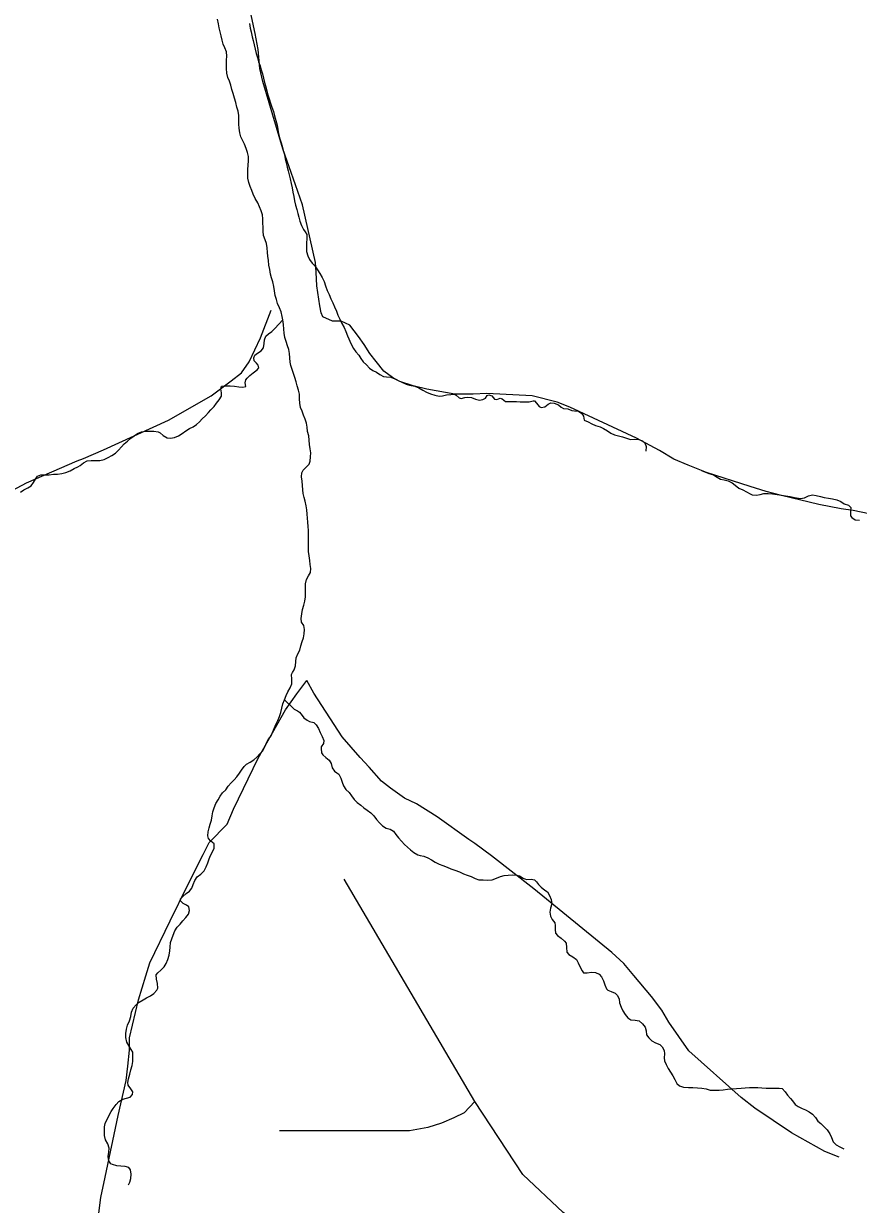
# Model space of a CAD drawing. Extents: x 1662474 to 1856135, y 779280 to 917889.
# Drawn here: x 1712484 to 1714574, y 864951 to 867907 of the extents above; entities that cross this region are included whole.
import ezdxf

# ---------------------------------------------------------------- set-up
doc = ezdxf.new("R2010")
doc.units = 0
for name, color, linetype in [('Exist Hydrographic Creek Single Shore', 7, 'Continuous'), ('Exist Hydrographic Misc Water Feature', 7, 'Continuous'), ('Exist Road Non-System Type 51', 7, 'Continuous')]:
    doc.layers.add(name, color=color, linetype=linetype)

msp = doc.modelspace()

# ---------------------------------------------------------------- linework, layer by layer
at = {"layer": 'Exist Hydrographic Creek Single Shore'}
for points in [[(1713132.6, 867165.8), (1713131.1, 867174.4), (1713128.8, 867185.8), (1713124.2, 867196), (1713119.5, 867206.5), (1713116.9, 867216.7), (1713114, 867226.7), (1713112, 867238.2), (1713110.4, 867249.2), (1713108, 867260.6), (1713104.4, 867271.3), (1713102, 867280.5), (1713099.9, 867291.5), (1713098, 867302.8), (1713096.5, 867314.4), (1713095.4, 867325.1), (1713094.6, 867334.8), (1713093.2, 867346.1), (1713091.8, 867357.1), (1713088.4, 867366.1), (1713084.4, 867376.8), (1713083.6, 867387.6), (1713083.6, 867397.8), (1713082.5, 867407.8), (1713082.5, 867418.8), (1713082, 867428.5), (1713078.4, 867438.8), (1713074.4, 867449), (1713070, 867458.9), (1713063.9, 867469.8), (1713058.4, 867480.2), (1713055, 867489.4), (1713050.8, 867499.9), (1713047.9, 867509.6), (1713045.2, 867520.4), (1713045, 867531.4), (1713045.2, 867542.1), (1713045.8, 867552.9), (1713046.6, 867563.7), (1713046.6, 867574.4), (1713044.5, 867584.7), (1713041.1, 867594.4), (1713036.6, 867605.4), (1713031.6, 867615.4), (1713027.8, 867624.1), (1713024.8, 867634), (1713023.2, 867645.6), (1713022.8, 867656.1), (1713023, 867667.1), (1713022.8, 867677.6), (1713020.6, 867688.6), (1713018, 867698.6), (1713014.9, 867709.6), (1713011.6, 867720.9), (1713008.5, 867732.4), (1713005.4, 867742.1), (1713002.2, 867753.2), (1712999.4, 867763.7), (1712995.4, 867772.9), (1712992.5, 867783.4), (1712991.8, 867795.4), (1712991.8, 867806.2), (1712992, 867816.1), (1712992.2, 867826.1), (1712991.5, 867837.1), (1712987.8, 867847.1), (1712983.6, 867856.3), (1712981, 867865.8), (1712978.6, 867876.5), (1712976, 867886.8), (1712973.6, 867896.8), (1712971.5, 867907.2), (1712968.9, 867918.5)], [(1713049, 867907.8), (1713051, 867896.4), (1713053.1, 867886.5), (1713055.8, 867874.7), (1713058.1, 867864.9), (1713060.8, 867854.5), (1713063.4, 867843.4), (1713066.2, 867832.7), (1713069.1, 867822.2), (1713072, 867811.9), (1713076, 867801.4), (1713078.9, 867791.8), (1713082.2, 867781.8), (1713084.6, 867771), (1713086.8, 867760.2), (1713089.4, 867751.3), (1713092.5, 867739.5), (1713095.4, 867728.8), (1713098.9, 867718.8), (1713102.2, 867708.6), (1713105.6, 867698.6), (1713109.4, 867687.3), (1713112.2, 867676.5), (1713115.6, 867664.8), (1713118.5, 867653.2), (1713120.6, 867642.7), (1713121.9, 867632.2), (1713124.2, 867621.7), (1713127.8, 867611.2), (1713131.1, 867600.7), (1713134, 867589.4), (1713136.9, 867579.4), (1713139, 867569.2), (1713141.4, 867559.5), (1713144, 867548.2), (1713146, 867538.8), (1713148.4, 867528.8), (1713151, 867518.8), (1713153.9, 867507.5), (1713156.2, 867496.5), (1713158.1, 867485.2), (1713160.2, 867474.2), (1713162.4, 867463.7), (1713164.4, 867452.7), (1713168.1, 867441.9), (1713170.2, 867432.2), (1713172.9, 867422.5), (1713175.2, 867412.8), (1713179.4, 867402), (1713184.4, 867392.3), (1713188.9, 867385.8), (1713192.5, 867379.2), (1713192.5, 867368.4), (1713192, 867358.7), (1713191.8, 867347.7), (1713192.2, 867337.2), (1713195.4, 867326.4), (1713199.9, 867317), (1713206.1, 867308.1), (1713212.8, 867300.9), (1713219.5, 867291.2), (1713225.4, 867282.1), (1713230.9, 867272.1), (1713235.9, 867261.6), (1713239.8, 867250.8), (1713244, 867239.6), (1713249, 867229.1), (1713253.4, 867218.6), (1713257.6, 867208.8), (1713262.6, 867198.4), (1713267, 867187.9), (1713270.8, 867177.4), (1713275.5, 867167.4), (1713280.8, 867156.9), (1713286, 867146.4), (1713290.6, 867136.4), (1713294.9, 867125.6), (1713304, 867104.6), (1713309.6, 867094.4), (1713315.6, 867086), (1713322.8, 867077.6), (1713328, 867068.9), (1713334.2, 867060.3), (1713342.1, 867053.2), (1713350, 867045.1), (1713357.9, 867039.3), (1713367.6, 867035.1), (1713376, 867029.3), (1713384.9, 867023.6), (1713392, 867023.3), (1713403, 867022.2), (1713413, 867018.3)], [(1712979.1, 866999.7), (1712989.1, 867001), (1713001.1, 867001), (1713011.6, 867000.2), (1713022.5, 866997.8), (1713033, 866997.3), (1713040.5, 866998.6), (1713038.8, 867008.3), (1713039.8, 867015.9), (1713043.1, 867020.1), (1713050, 867026.4), (1713058.1, 867032.8), (1713068.6, 867040.4), (1713072.6, 867045.6), (1713071, 867052.4), (1713066.8, 867057.7), (1713060.8, 867063.4), (1713060.5, 867071.1), (1713062.6, 867077.4), (1713069.4, 867082.6), (1713078.4, 867088.6), (1713084.4, 867095.8), (1713086.2, 867106.2), (1713086.5, 867115.9), (1713090.4, 867124.6), (1713096.5, 867130.6), (1713104.9, 867136.9), (1713113, 867144.2), (1713132.6, 867165.8)], [(1713136.9, 866214.7), (1713140.8, 866225.4), (1713145.5, 866234.9), (1713151.2, 866244.3), (1713155, 866254.6), (1713155.5, 866266.4), (1713154.8, 866277.9), (1713157.1, 866283.4), (1713161.5, 866289.8), (1713164.8, 866299.4), (1713165, 866310.2), (1713165.8, 866319.7), (1713170.2, 866329.4), (1713175.2, 866339.1), (1713178.1, 866349.8), (1713181.5, 866360.3), (1713184.4, 866369.5), (1713186.5, 866380), (1713187, 866390.5), (1713185.1, 866400.8), (1713179.4, 866409.1), (1713178.9, 866418.3), (1713180.1, 866429.6), (1713182.2, 866440.6), (1713185.1, 866451.7), (1713187.5, 866461.4), (1713189.4, 866472.7), (1713189.9, 866483.4), (1713189.6, 866493.4), (1713189.6, 866504.7), (1713192, 866515.4), (1713197.2, 866524.6), (1713201.8, 866533.3), (1713202.8, 866543), (1713201.4, 866553.2), (1713200.1, 866563.2), (1713198.5, 866574.8), (1713197.2, 866585.8), (1713197, 866596.6), (1713197.2, 866607.1), (1713197.2, 866617), (1713197.2, 866628.1), (1713197, 866638.2), (1713196.2, 866648.8), (1713195.4, 866659.2), (1713194.6, 866669.2), (1713193.9, 866679.2), (1713192.8, 866690.2), (1713191.2, 866700.2), (1713188.9, 866711.5), (1713186, 866721.2), (1713183.6, 866730.9), (1713182.8, 866740.6), (1713182.2, 866751.1), (1713181.2, 866761.9), (1713179.4, 866773.2), (1713180.5, 866782.9), (1713183.6, 866789.4), (1713190.1, 866796.6), (1713198.5, 866804.4), (1713201.1, 866812.2), (1713202.2, 866823.1), (1713202.8, 866833.2), (1713200.9, 866843), (1713199.9, 866853.8), (1713198.8, 866864.8), (1713197.5, 866875.8), (1713194.9, 866886), (1713193.6, 866897.1), (1713192, 866907.3), (1713188.4, 866917.5), (1713184.6, 866927.2), (1713180.8, 866937.2), (1713177, 866946.4), (1713175.2, 866957.1), (1713174.9, 866968.4), (1713174.4, 866980), (1713172, 866990.2), (1713168.9, 867000.8), (1713165.8, 867010.9), (1713162.6, 867021.2), (1713159.5, 867031.2), (1713156.5, 867041.4), (1713153.1, 867051.6), (1713151, 867059.8), (1713150, 867070.8), (1713149.8, 867081.3), (1713147.6, 867091.5), (1713144.2, 867100.7), (1713140.8, 867111.2), (1713138.1, 867121.7), (1713136.4, 867132.2), (1713135.2, 867142.7), (1713134.2, 867153.8), (1713132.6, 867165.8)], [(1713413, 867018.3), (1713421.6, 867014.4), (1713430.9, 867009.4), (1713441.4, 867005.2), (1713450, 867002.6), (1713463.4, 867000.2), (1713473.1, 866995.8), (1713483, 866989.9), (1713492.8, 866985), (1713503, 866980.5), (1713513.5, 866977.4), (1713524.2, 866975), (1713532.6, 866975.5), (1713542.6, 866978.1), (1713553.1, 866978.9), (1713563.6, 866979.4), (1713567.2, 866977.6), (1713574.6, 866970.2), (1713579.4, 866968.7), (1713588.9, 866971.6), (1713595.1, 866972.4), (1713605.4, 866971.1), (1713615, 866967.4), (1713625.2, 866964.8), (1713633.4, 866966.6), (1713640.2, 866970), (1713644.2, 866976.8), (1713648.9, 866978.4), (1713655.8, 866975.5), (1713663.1, 866967.6), (1713669.1, 866966.6), (1713677.2, 866969.5), (1713681.8, 866968.2), (1713690.4, 866961.4), (1713695.9, 866961.1), (1713706.4, 866961.6), (1713717.6, 866961.6), (1713727.4, 866960.8), (1713738.9, 866960.6), (1713749.4, 866960.8), (1713759.6, 866963.4), (1713762.9, 866963.4), (1713768.1, 866956.9), (1713774.9, 866948.8), (1713779.9, 866946.1), (1713788.8, 866947.9), (1713797.2, 866954.5), (1713804.2, 866957.7), (1713812.4, 866956.9), (1713822.9, 866952.9), (1713830, 866947.2), (1713835.5, 866943.5), (1713846.2, 866943.2), (1713856.5, 866939.3), (1713863.4, 866938.2), (1713873, 866937.4), (1713881.8, 866931.7), (1713885.9, 866925.1), (1713887.2, 866914.6), (1713897.2, 866910.4), (1713906.6, 866905.2), (1713916.1, 866901), (1713927.1, 866898.4), (1713935.8, 866894.2), (1713945.5, 866887.9), (1713954.1, 866882.1), (1713963.1, 866877.6), (1713973, 866875.8), (1713983.8, 866873.2), (1713993.5, 866869.5), (1714003.8, 866866.4), (1714013.5, 866867.1), (1714024.2, 866866.4), (1714033.9, 866863.2), (1714039.5, 866857.9), (1714042.4, 866848.8), (1714042.1, 866836.9)], [(1712475.8, 866734.3), (1712484.6, 866740.1), (1712494.4, 866745.4), (1712502.5, 866750.3), (1712508.2, 866758.5), (1712513, 866767.4), (1712518.8, 866774.8), (1712526.6, 866777.6), (1712537.4, 866777.6), (1712547.6, 866778.2), (1712558.1, 866779.2), (1712568.9, 866779.8), (1712579.4, 866781.1), (1712589.1, 866783.4), (1712599.9, 866787.6), (1712609.9, 866793.4), (1712619.4, 866798.1), (1712625.1, 866801.2), (1712633.5, 866808.1), (1712642.4, 866812.6), (1712652.6, 866813.3), (1712664, 866813.3), (1712674.1, 866813.3), (1712685.5, 866816.2), (1712695.8, 866821.2), (1712704.6, 866826.2), (1712713.8, 866832.2), (1712721.1, 866839.8), (1712728.5, 866847.7), (1712735.6, 866855.3), (1712743.5, 866862.4), (1712752.1, 866869.8), (1712760.2, 866875.5), (1712769.1, 866881.1), (1712778.6, 866885.5), (1712789.1, 866886.8), (1712799.6, 866887.1), (1712809.4, 866887.1), (1712820.4, 866885.5), (1712825.6, 866883.1), (1712833.2, 866876.1), (1712842.9, 866870.2), (1712851.4, 866869.5), (1712861.9, 866871.3), (1712871.5, 866875.5), (1712881, 866881.3), (1712889.6, 866888.1), (1712898.9, 866893.6), (1712908, 866898.1), (1712917, 866903.6), (1712924.5, 866910.2), (1712930.9, 866917.8), (1712938.8, 866925.9), (1712946.4, 866933.8), (1712952.9, 866940.4), (1712960.5, 866948.5), (1712966.8, 866957.4), (1712973.6, 866965.6), (1712979.6, 866974.5), (1712979.4, 866982.9), (1712977.2, 866992.9), (1712979.1, 866999.7)], [(1714181.1, 866788.4), (1714200, 866781.3), (1714210.9, 866777.9), (1714220.2, 866772.1), (1714228.9, 866766.9), (1714238.1, 866765.6), (1714248.1, 866762.9), (1714257.8, 866757.7), (1714265.9, 866751.6), (1714274.9, 866744.8), (1714285.1, 866740.1), (1714293.8, 866735.4), (1714303, 866730.4), (1714308.5, 866727.8), (1714318.8, 866726.8), (1714327.9, 866728.6), (1714337.4, 866731.2), (1714348.4, 866731.4), (1714359.1, 866730.4), (1714370.4, 866728.8), (1714381.6, 866727.2), (1714391.9, 866725.1), (1714403.5, 866723.3), (1714414.5, 866721.5), (1714423.9, 866719.6), (1714429.5, 866718.3), (1714439.6, 866719.9), (1714448.9, 866725.4), (1714459.1, 866727.5), (1714468.8, 866726.2), (1714479, 866723.3), (1714488.8, 866720.9), (1714499, 866719.1), (1714509.2, 866717.8), (1714520.2, 866715.2), (1714529.8, 866710.7), (1714538.9, 866704.9), (1714549.1, 866702.3), (1714555.1, 866696.2), (1714554.4, 866686.3), (1714554.1, 866675.2), (1714557.8, 866670.8), (1714566.1, 866665.1), (1714577, 866664.2)], [(1712957.4, 865835.7), (1712961.2, 865843.1), (1712961, 865853.8), (1712952.4, 865860.6), (1712946.9, 865867.8), (1712945.2, 865873.8), (1712945.8, 865884), (1712947.9, 865894.2), (1712950.5, 865903.7), (1712954.5, 865913.6), (1712955.8, 865924.1), (1712957.1, 865934.6), (1712961, 865944.4), (1712965.2, 865954.9), (1712970.5, 865964.3), (1712976.2, 865973.8), (1712982, 865981.6), (1712990.1, 865989.2), (1712996.2, 865998.2), (1713003, 866006.8), (1713010.9, 866014.7), (1713018, 866021.5), (1713024, 866030.7), (1713029.5, 866038.8), (1713035.6, 866047.5), (1713041.9, 866053.2), (1713051, 866058.5), (1713060.5, 866064.1), (1713068.1, 866071.4), (1713075.2, 866079), (1713082.8, 866087.1), (1713087.5, 866096.8), (1713091.8, 866107.1), (1713097, 866115.8), (1713103.2, 866124.1), (1713107.2, 866133.1), (1713111.1, 866143), (1713115.4, 866153.2), (1713120.1, 866163.2), (1713124.2, 866172.7), (1713128.2, 866183.2), (1713130.4, 866193.4), (1713133.2, 866204.7), (1713136.9, 866214.7)], [(1713136.9, 866214.7), (1713161, 866191.1), (1713169.4, 866186.9), (1713174.9, 866184), (1713181, 866175.3), (1713185.8, 866169.8), (1713194.1, 866163.5), (1713199.4, 866160.1), (1713210.1, 866158.2), (1713216.1, 866151.9), (1713222.1, 866142.5), (1713226.4, 866132.6), (1713231.4, 866122.8), (1713235.5, 866112.9), (1713234.5, 866105.5), (1713229.2, 866096.6), (1713228.5, 866092.4), (1713229.8, 866081.9), (1713232.9, 866076.9), (1713240.8, 866070.6), (1713249.2, 866063.2), (1713253.9, 866055.4), (1713256, 866044.6), (1713261.8, 866035.9), (1713267.9, 866032.2), (1713273.1, 866028.1), (1713277.8, 866018.6), (1713281.5, 866008.6), (1713285.1, 865998.9), (1713290.9, 865990.3), (1713298.5, 865982.7), (1713304.4, 865974), (1713311.1, 865965.1), (1713319, 865957.2), (1713328, 865950.9), (1713335.5, 865944.6), (1713344, 865938.3), (1713352.9, 865932), (1713361, 865923.9), (1713367.6, 865914.7), (1713374.6, 865906.8), (1713382.5, 865898.9), (1713391.8, 865893.4), (1713402, 865890.8), (1713409.9, 865885.8), (1713415.9, 865877.4), (1713422.6, 865868.8), (1713430, 865860.9), (1713437.1, 865852.8), (1713444.8, 865845.7), (1713452.6, 865838.9), (1713461, 865832.3), (1713470.5, 865826.2), (1713476.8, 865824.9), (1713486.2, 865822.8), (1713496.1, 865818.9), (1713505.1, 865814.2), (1713514, 865808.4), (1713524.2, 865803.4), (1713533.8, 865800), (1713544.2, 865795.6), (1713553.9, 865791.1), (1713563.9, 865788.2), (1713574.9, 865784), (1713585.1, 865779.2), (1713594.6, 865775.9), (1713604.5, 865771.9), (1713614.5, 865767.2), (1713624, 865764.3), (1713634.5, 865764.1), (1713645.8, 865763.5), (1713657, 865763.8), (1713667.5, 865767.8), (1713677.5, 865771.9), (1713687.2, 865774.8), (1713697.2, 865775.6), (1713708, 865776.1), (1713719.2, 865775.6), (1713725.5, 865773.8), (1713734.5, 865767.8), (1713743.4, 865764.8), (1713754.4, 865765.9), (1713762.9, 865763.8), (1713767.8, 865759.3), (1713773, 865752.5), (1713774.9, 865750.7), (1713779.6, 865745.7), (1713788.8, 865738.3), (1713795.4, 865734.1), (1713800.9, 865724.9), (1713804.5, 865714.7), (1713806.6, 865703.9), (1713803.2, 865693.2), (1713801.4, 865682.9), (1713802.8, 865673.2), (1713807.4, 865664.6), (1713814.2, 865656.7), (1713815.2, 865649.4), (1713814.5, 865639.4), (1713815.6, 865630.4)], [(1712746.1, 865000.1), (1712749.8, 865006.9), (1712751.9, 865016.6), (1712752.9, 865026.8), (1712751.1, 865037.9), (1712747.1, 865043.4), (1712738.2, 865046), (1712727.5, 865047.1), (1712716.8, 865048.4), (1712706.5, 865051.2), (1712702.2, 865053.3), (1712697.2, 865060.4), (1712695.8, 865071.4), (1712697, 865081.9), (1712697.5, 865091.9), (1712694.9, 865103.4), (1712688.9, 865112.9), (1712686.5, 865123.7), (1712685.8, 865134.2), (1712685.8, 865145.8), (1712687.5, 865154.1), (1712697, 865173.2), (1712703, 865184.3), (1712707.8, 865191.9), (1712715.1, 865201.4), (1712722, 865208.7), (1712731.9, 865214.8), (1712741.6, 865217.1), (1712750.5, 865219.8), (1712756.6, 865226.3), (1712757.1, 865233.1), (1712751.9, 865241), (1712745.5, 865250.2), (1712744.8, 865256.2), (1712746.6, 865266.2), (1712749.8, 865277.5), (1712752.4, 865288.2), (1712755.5, 865299.5), (1712756.9, 865309.5), (1712757.1, 865321.1), (1712756.9, 865332.6), (1712753.4, 865338.9), (1712747.6, 865347.6), (1712742.4, 865357.8), (1712739.5, 865369.3), (1712739.5, 865379.6), (1712741.1, 865390.3), (1712744.2, 865400.3), (1712749.2, 865410.6), (1712752.1, 865421.6), (1712753.8, 865432.6), (1712758.1, 865442.6), (1712765.5, 865450.7), (1712773.1, 865457.5), (1712782.9, 865463.6), (1712791.8, 865468.2), (1712801, 865473.5), (1712809.4, 865479.8), (1712817, 865487.7), (1712819.9, 865492.9), (1712819.2, 865504.2), (1712816.4, 865515), (1712815.6, 865525.8), (1712819.9, 865531), (1712827.5, 865538.1), (1712835.4, 865545.9), (1712840.9, 865554.4), (1712845.2, 865564.6), (1712848.5, 865575.6), (1712849.8, 865585.9), (1712850.8, 865595.8), (1712851.6, 865606.9), (1712854.5, 865616.3), (1712857.9, 865625.8), (1712862.4, 865636), (1712868.4, 865645.2), (1712875.8, 865653.1), (1712882.5, 865661.7), (1712889.9, 865669.6), (1712896.5, 865678), (1712899.4, 865687.1), (1712897.8, 865696.6), (1712891.8, 865700.2), (1712882.9, 865705), (1712876.2, 865711.8), (1712876.8, 865716.6), (1712882.5, 865722.6), (1712891, 865729.4), (1712899.4, 865735.7), (1712904.6, 865743.1), (1712908.5, 865752.5), (1712912.2, 865762.5), (1712918.2, 865771.1), (1712927.1, 865778.2), (1712935.6, 865786.1), (1712941.1, 865796.1), (1712944.8, 865806.1), (1712948.1, 865816.2), (1712951.6, 865825.2), (1712957.4, 865835.7)], [(1713815.6, 865630.4), (1713820.5, 865624.2), (1713829.8, 865617.6), (1713838.4, 865610.5), (1713842.6, 865605), (1713843.4, 865594.2), (1713843.6, 865583.2), (1713849.1, 865576.9), (1713858.9, 865571.4), (1713868.4, 865564.6), (1713872.8, 865556.2), (1713877.2, 865545.7), (1713882.2, 865536), (1713886.1, 865531), (1713895.1, 865531), (1713906.1, 865532.8), (1713915.6, 865532.1), (1713925.2, 865528.1), (1713930.8, 865521), (1713935.5, 865511.1), (1713939.5, 865501.1), (1713943.1, 865491.1), (1713946.8, 865487.4), (1713955.2, 865484.2), (1713965.1, 865480.1), (1713970.4, 865475.4), (1713974.9, 865466.2), (1713975.9, 865456.2), (1713980.1, 865444.9), (1713984.6, 865435.8), (1713990.1, 865426.6), (1713996.6, 865418.4), (1714004.5, 865413.9), (1714015.5, 865412.4), (1714025.5, 865410.6), (1714033.6, 865403.7), (1714040.2, 865395.3), (1714042.4, 865386.1), (1714043.6, 865375.9), (1714049.1, 865368.8), (1714056.5, 865360.9), (1714066, 865356.2), (1714077, 865352), (1714083, 865346.2), (1714087.5, 865336.5), (1714088.5, 865328.4), (1714087.5, 865318.1), (1714089, 865310.8), (1714093, 865301.6), (1714098, 865291.4), (1714103.8, 865282.4), (1714109.2, 865273.6), (1714114.2, 865263.8), (1714119.8, 865253.9), (1714125.8, 865248.3), (1714136.5, 865244.9), (1714148.4, 865244.1), (1714159.6, 865243.9), (1714171.2, 865243.1), (1714182.2, 865242.1), (1714193, 865240.4), (1714203.2, 865237.8), (1714214.8, 865237.3), (1714225.8, 865237.3), (1714235.8, 865238.1), (1714246.5, 865239.7), (1714257.5, 865241), (1714269.1, 865241.5), (1714280.4, 865242.3), (1714290.4, 865243.1), (1714301.1, 865244.1), (1714311.1, 865244.4), (1714322.1, 865244.1), (1714332.6, 865243.4), (1714343.1, 865242.8), (1714353.6, 865242.6), (1714363.9, 865242.6), (1714375.4, 865242.8), (1714383.2, 865241.8), (1714391.1, 865233.1), (1714396.9, 865224.7), (1714403.8, 865216.8), (1714409, 865210.3), (1714416, 865201.9), (1714423.1, 865196.6), (1714433.1, 865191.9), (1714442, 865188.5), (1714450.8, 865183.5), (1714459.4, 865177.2), (1714466.5, 865169.1), (1714472.8, 865159.9), (1714479.9, 865153.9), (1714488, 865146.5), (1714496.1, 865138.1), (1714502.4, 865128.1), (1714506.6, 865118.7), (1714511.1, 865108.4), (1714518.1, 865100.6), (1714527.6, 865095.3), (1714537.6, 865090.9)]]:
    msp.add_lwpolyline(points, dxfattribs=at)
at = {"layer": 'Exist Hydrographic Misc Water Feature'}
for points in [[(1714601, 866680), (1714560.9, 866688.3), (1714531.1, 866692.6), (1714475.1, 866703.2), (1714381.3, 866726), (1714343.5, 866736.5), (1714303.5, 866748.8), (1714193.9, 866783.9), (1714148, 866802.3), (1714112.1, 866816.7), (1714076.2, 866838.9), (1714018.6, 866869.6), (1713851.3, 866947.2), (1713819.4, 866959.5), (1713757.4, 866976), (1713643.4, 866981.1), (1713609.5, 866979.4), (1713563.5, 866979.9), (1713493.4, 866992.5), (1713459.6, 867000.8), (1713425.8, 867011.2), (1713407.7, 867021.3), (1713386, 867037.5), (1713366.2, 867061.8), (1713350.3, 867081.9), (1713336.5, 867104.1), (1713322.7, 867124.1), (1713301, 867152.4), (1713279.1, 867162.6), (1713257.1, 867162.8), (1713233.2, 867173.1), (1713229.2, 867183.1), (1713225.4, 867201.1), (1713217.8, 867251.2), (1713216.2, 867285.3), (1713214.5, 867309.3), (1713181.9, 867453.7), (1713164.2, 867503.8), (1713133.1, 867594.1), (1713082.7, 867762.7), (1713074.9, 867794.8), (1713071.4, 867842.8), (1713063.9, 867882.9), (1713044.6, 867973.2)], [(1712299.9, 866655.6), (1712490.9, 866757.9), (1712617.6, 866812.7), (1712633.5, 866818.6), (1712683.9, 866840.2), (1712846.6, 866914.6), (1712953.2, 866975.7), (1713003.6, 867013.1), (1713029.7, 867032.9), (1713048.1, 867060.7), (1713062.3, 867090.6), (1713076.6, 867120.5), (1713103.2, 867190.3)], [(1712948.3, 865857.2), (1712993.1, 865902.9), (1713009.5, 865940.7), (1713070.7, 866068.2), (1713139.8, 866189.6), (1713168.2, 866229.3), (1713192.6, 866263.1)], [(1713613.9, 865854.5), (1713598.9, 865865.1), (1713519.5, 865921.9), (1713467.7, 865954.4), (1713437.9, 865968.7), (1713402.1, 865993.1), (1713380.2, 866011.2), (1713348.6, 866045.6), (1713326.8, 866069.8), (1713281.2, 866122.2), (1713210.3, 866230.9), (1713192.6, 866263.1)], [(1712664.7, 864870.1), (1712677.2, 864968.3), (1712687.5, 865019.9), (1712720.2, 865174.2), (1712740.5, 865261.7), (1712744.7, 865297.6), (1712748.7, 865337.8), (1712749, 865368.2), (1712771.4, 865463.7), (1712789.7, 865524), (1712799.7, 865555.9), (1712850.4, 865661.6), (1712894.9, 865751.7), (1712933.1, 865827.3), (1712948.3, 865857.2)], [(1714526.3, 865070.1), (1714490.2, 865084.1), (1714406.5, 865130.8), (1714314.9, 865192.7), (1714280.8, 865218.8), (1714149.2, 865335.6), (1714099.8, 865408), (1714081.8, 865437.9), (1714056.1, 865472), (1714012.2, 865524.6), (1713986.4, 865554.7), (1713956.6, 865582.4), (1713761, 865741.5), (1713655.3, 865824), (1713613.9, 865854.5)]]:
    msp.add_lwpolyline(points, dxfattribs=at)
at = {"layer": 'Exist Road Non-System Type 51'}
msp.add_line((1713613.4, 865209.2), (1713286.4, 865765.4), dxfattribs=at)
for points in [[(1713613.4, 865209.2), (1713586.9, 865180.9), (1713561.1, 865167.8), (1713529.9, 865154.4), (1713495.5, 865143.6), (1713449.6, 865135.4), (1713382.9, 865135.2), (1713124.1, 865136)], [(1714271.6, 863713.4), (1714269, 863759.9), (1714264.5, 863868.5), (1714262.9, 863916.9), (1714260.6, 863970.4), (1714259.2, 864024.7), (1714256.9, 864092.9), (1714254, 864158.4), (1714252.4, 864216.6), (1714248.8, 864288.5), (1714247.1, 864340.7), (1714242.5, 864415.8), (1714228.9, 864495.9), (1714211, 864557.5), (1714181.6, 864621), (1714139.1, 864685.4), (1714077.9, 864752), (1713959, 864839.4), (1713834.9, 864931.2), (1713734.1, 865026), (1713613.4, 865209.2)]]:
    msp.add_lwpolyline(points, dxfattribs=at)

doc.saveas('drawing.dxf')
